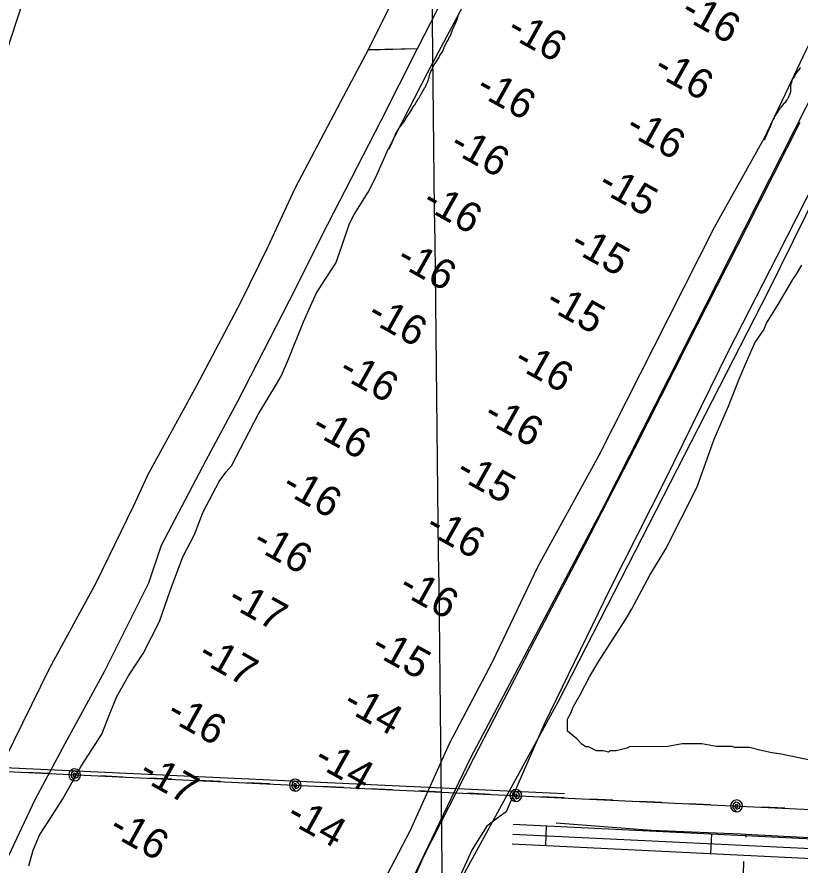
# Model space of a CAD drawing. Extents: x 3683402 to 3721514, y 487807 to 513565.
# Drawn here: x 3702711 to 3703895, y 506048 to 507331 of the extents above; entities that cross this region are included whole.
import ezdxf

# ---------------------------------------------------------------- set-up
doc = ezdxf.new("R2010")
doc.units = 0
for name, color, linetype in [('V-GRID-MAJR', 7, 'Continuous'), ('V-LEVE-TOET', 7, 'Continuous'), ('V-ROAD-CNTR', 7, 'Continuous'), ('V-SITE-VEGE', 7, 'Continuous'), ('V-TOPO-SHOR', 7, 'Continuous'), ('V-TOPO-SPOT', 7, 'Continuous'), ('V-UTIL-LINE', 7, 'Continuous')]:
    doc.layers.add(name, color=color, linetype=linetype)

msp = doc.modelspace()

# ---------------------------------------------------------------- linework, layer by layer
at = {"layer": 'V-GRID-MAJR'}
msp.add_spline([(3703501.005, 493406.26900000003), (3703430.523, 499463.313), (3703360.001, 505523.825), (3703289.478, 511584.349), (3703289.438, 511587.804)], degree=3, dxfattribs=at)
at = {"layer": 'V-LEVE-TOET'}
for p in [(3703242.049, 507280.858), (3703242.274, 507281.282)]:
    msp.add_line(p, (3703316.457, 507283.039), dxfattribs=at)
for points in [[(3703242.049, 507280.858), (3703472.457, 507742.232), (3703646.457, 508080.34)], [(3703316.457, 507283.039), (3703517.826, 507675.47500000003), (3703718.002, 508075.62700000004)], [(3704223.897, 507680.257), (3703846.68, 506915.435), (3703528.736, 506293.98000000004), (3703355.365, 505976.856), (3703338.6, 505959.29000000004), (3703328.313, 505955.134), (3703313.5470000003, 505956.117), (3703301.869, 505957.45300000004), (3703294.304, 505960.517), (3703290.167, 505965.653), (3703290.1240000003, 505978.701), (3703297.599, 506003.103), (3703397.171, 506210.119), (3703599.169, 506592.228), (3703887.417, 507161.398), (3704138.143, 507655.597), (3704216.938, 507812.419)], [(3702907.682, 506635.84), (3702982.6920000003, 506773.185), (3703049.238, 506898.988), (3703090.423, 506983.275), (3703131.588, 507071.501), (3703200.399, 507202.571), (3703242.274, 507281.282)], [(3702928.99, 506531.24700000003), (3702996.83, 506660.01300000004), (3703044.882, 506749.265), (3703122.755, 506901.726), (3703180.826, 507017.303), (3703261.302, 507174.047), (3703316.457, 507283.039)], [(3703325.865, 506060.727), (3703401.6950000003, 506209.207), (3703494.061, 506387.78500000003), (3703570.401, 506533.318), (3703645.265, 506678.349), (3703724.488, 506834.718), (3703814.889, 507013.28500000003), (3703895.0840000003, 507171.626)], [(3703947.399, 507140.466), (3703859.91, 506968.311), (3703786.5160000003, 506824.271), (3703689.824, 506628.455), (3703607.685, 506466.168), (3703508.103, 506260.49700000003), (3703469.778, 506172.732), (3703450.644, 506128.248), (3703439.8710000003, 506120.314), (3703421.267, 506106.43200000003), (3703398.858, 506070.889), (3703379.443, 506027.99), (3703361.443, 505995.425), (3703345.8310000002, 505974.67600000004), (3703329.683, 505961.30100000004), (3703316.918, 505957.782), (3703307.5500000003, 505961.659), (3703302.58, 505970.482), (3703300.478, 505992.601), (3703314.007, 506033.00800000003), (3703325.865, 506060.727)], [(3702907.682, 506635.84), (3702886.739, 506590.983), (3702830.096, 506474.102), (3702760.007, 506345.213), (3702677.63, 506179.028), (3702619.914, 506063.592), (3702559.768, 505932.254)], [(3702640.6580000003, 505953.396), (3702694.455, 506053.42), (3702738.341, 506146.454), (3702783.7430000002, 506231.549), (3702842.974, 506340.531), (3702910.0640000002, 506474.378), (3702928.99, 506531.24700000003)]]:
    msp.add_lwpolyline(points, dxfattribs=at)
at = {"layer": 'V-ROAD-CNTR'}
for p, q in [((3703511.2449385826, 506106.966759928), (3703509.7849415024, 506077.00181985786)), ((3703760.9484391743, 506094.79878426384), (3703759.4874420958, 506064.834844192))]:
    msp.add_line(p, q, dxfattribs=at)
for points in [[(3703461.304038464, 506109.3997550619), (3704007.048946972, 506082.8068082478), (3704014.448932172, 506082.7358083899), (3704018.4699241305, 506082.697808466), (3704021.9879170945, 506083.22580741), (3704027.08990689, 506085.1048036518), (3704030.681899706, 506086.83780018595), (3704033.881893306, 506089.39479507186), (3704039.036882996, 506093.43878698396), (3704044.680871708, 506097.7137784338), (3704046.9468671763, 506099.9797739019), (3704050.0478609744, 506103.7617663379), (3704191.8405773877, 506389.12619560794), (3704638.354684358, 507256.662460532), (3704651.5686579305, 507274.73542438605), (3704660.8666393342, 507285.07140371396), (3704669.842621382, 507291.049391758), (3704680.145600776, 507295.43938297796), (3704688.470584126, 507297.5733787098), (3704697.765565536, 507300.29237327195), (3704712.345536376, 507301.772370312), (3704729.1915026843, 507301.772370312), (3705092.3017764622, 507289.4813948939)], [(3703460.5740399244, 506094.41778502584), (3704006.6119478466, 506067.8108382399), (3704014.305932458, 506067.73683838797), (3704019.5179220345, 506067.68683848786), (3704025.731909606, 506068.61983662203), (3704032.95489516, 506071.27983130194), (3704038.72488362, 506074.0638257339), (3704043.1928746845, 506077.6348185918), (3704048.1948646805, 506081.55781074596), (3704054.558851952, 506086.37880110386), (3704058.076844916, 506089.89679406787), (3704062.72483562, 506095.5657827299), (3704205.2265506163, 506382.35620914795), (3704651.1556587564, 507248.755476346), (3704663.2286346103, 507265.26844331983), (3704670.7546195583, 507273.63442658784), (3704677.0006070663, 507277.79441826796), (3704684.975591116, 507281.19241147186), (3704692.439576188, 507283.1054076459), (3704700.65355976, 507285.5084028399), (3704713.104534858, 507286.77240031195), (3704728.937503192, 507286.77240031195), (3705091.794777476, 507274.490424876)], [(3703459.844041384, 506079.4358149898), (3704006.1749487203, 506052.814868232), (3704014.1629327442, 506052.73786838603), (3704020.565919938, 506052.67586851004), (3704029.475902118, 506054.013865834), (3704038.81988343, 506057.4548589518), (3704046.7678675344, 506061.2898512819), (3704052.503856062, 506065.87484211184), (3704057.352846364, 506069.67683450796), (3704064.4368321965, 506075.04382377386), (3704069.206822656, 506079.81381423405), (3704075.401810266, 506087.36979912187), (3704218.612523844, 506375.58622268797), (3704663.956633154, 507240.84849215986), (3704674.88861129, 507255.80146225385), (3704680.642599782, 507262.19744946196), (3704684.1585927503, 507264.539444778), (3704689.805581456, 507266.945439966), (3704696.4085682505, 507268.63743658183), (3704703.5415539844, 507270.7244324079), (3704713.86353334, 507271.77243031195), (3704728.6835037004, 507271.77243031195), (3705091.28777849, 507259.49945485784)]]:
    msp.add_lwpolyline(points, dxfattribs=at)
at = {"layer": 'V-SITE-VEGE'}
msp.add_lwpolyline([(3703912.208, 506205.593), (3703866.312, 506215.411), (3703852.349, 506217.358), (3703834.39, 506221.288), (3703818.426, 506225.223), (3703796.492, 506225.151), (3703792.4960000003, 506227.131), (3703768.569, 506227.054), (3703746.623, 506230.969), (3703716.7120000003, 506230.871), (3703694.792, 506226.81200000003), (3703636.967, 506226.621), (3703632.986, 506224.614), (3703617.044, 506220.574), (3703607.076, 506220.541), (3703605.09, 506218.54000000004), (3703597.1070000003, 506220.506), (3703587.137, 506220.47500000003), (3703575.1520000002, 506226.417), (3703571.165, 506226.40400000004), (3703565.17, 506230.371), (3703557.169, 506238.322), (3703543.17, 506250.24100000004), (3703543.111, 506268.186), (3703549.061, 506278.17600000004), (3703551.035, 506284.166), (3703553.015, 506288.158), (3703562.9250000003, 506306.137), (3703576.799, 506332.106), (3703590.6780000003, 506356.07800000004), (3703630.356, 506418.023), (3703640.272, 506434.00800000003), (3703668.017, 506485.943), (3703691.8140000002, 506525.902), (3703739.361, 506619.776), (3703755.169, 506663.695), (3703765.0470000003, 506691.64400000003), (3703786.8170000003, 506741.566), (3703802.6380000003, 506781.498), (3703812.528, 506805.46), (3703826.38, 506837.409), (3703840.274, 506857.393), (3703844.2290000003, 506867.37700000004), (3703862.083, 506895.353), (3703883.892, 506933.31), (3703889.848, 506941.306), (3703897.778, 506955.29000000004)], dxfattribs=at)
at = {"layer": 'V-TOPO-SHOR'}
msp.add_line((3703812.5640000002, 506094.368), (3703812.824, 506089.52400000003), dxfattribs=at)
for points in [[(3704430.436, 509435.246), (3704428.15, 509421.706), (3704419.463, 509398.03500000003), (3704404.9790000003, 509368.907), (3704367.0670000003, 509294.026), (3704327.024, 509210.76), (3704277.399, 509105.259), (3704225.583, 509004.987), (3704175.361, 508895.28), (3704102.545, 508751.998), (3704056.756, 508649.197), (3704011.386, 508560.461), (3703928.1, 508412.331), (3703859.613, 508288.157), (3703767.9960000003, 508112.59), (3703689.998, 507953.036), (3703598.679, 507771.829), (3703527.088, 507622.407), (3703421.384, 507415.354), (3703330.873, 507245.385), (3703272.3370000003, 507131.575)], [(3704498.259, 508480.009), (3704389.662, 508253.88300000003), (3704390.895, 508244.544), (3704397.6350000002, 508238.378), (3704401.541, 508236), (3704405.3170000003, 508231.89), (3704404.557, 508226.704), (3704367.884, 508169.125), (3704299.663, 508063.385), (3704262.715, 507993.411), (3704211.668, 507887.15400000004), (3704187.686, 507831.193), (3704135.61, 507737.048), (3704116.772, 507697.657), (3704092.915, 507645.871), (3704044.214, 507555.806), (3703993.065, 507461.63300000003), (3703967.8030000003, 507409.427), (3703930.181, 507332.505), (3703903.975, 507279.86100000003), (3703872.722, 507213.897), (3703839.3340000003, 507144.246)], [(3702921.0640000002, 507915.228), (3702779.809, 507539.688), (3702701.75, 507299.993), (3702626.43, 507068.612), (3702541.375, 506851.036), (3702456.448, 506596.09500000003), (3702367.35, 506346.675), (3702357.7630000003, 506317.577), (3702346.753, 506299.549)], [(3703272.3370000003, 507131.575), (3703273.852, 507131.608), (3703274.264, 507132.827), (3703275.079, 507134.041), (3703275.489, 507135.25800000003), (3703276.304, 507136.474), (3703276.713, 507137.691), (3703277.938, 507140.124), (3703278.757, 507142.151), (3703279.169, 507143.773), (3703280.394, 507146.206), (3703281.213, 507148.639), (3703282.0300000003, 507149.856), (3703283.259, 507153.507), (3703284.483, 507155.938), (3703286.935, 507160.804), (3703288.1580000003, 507162.01900000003), (3703289.786, 507163.639), (3703290.603, 507164.853), (3703291.416, 507166.07), (3703292.639, 507167.282), (3703293.458, 507169.31200000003), (3703294.6780000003, 507170.526), (3703296.716, 507172.955), (3703297.128, 507174.172), (3703299.575, 507178.22500000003), (3703300.798, 507179.847), (3703302.021, 507181.467), (3703303.245, 507183.492), (3703306.508, 507187.94800000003), (3703307.7320000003, 507190.382), (3703308.5500000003, 507192.004), (3703310.589, 507195.246), (3703311.407, 507196.46), (3703312.222, 507197.67600000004), (3703317.528, 507206.593), (3703318.751, 507208.213), (3703319.566, 507209.43), (3703321.608, 507213.485), (3703322.423, 507214.294), (3703323.649, 507216.727), (3703327.731, 507224.022), (3703328.546, 507224.833), (3703330.183, 507228.88800000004), (3703331, 507230.916), (3703331.819, 507232.943), (3703333.457, 507237.809), (3703333.867, 507239.028), (3703334.69, 507242.679), (3703335.1, 507243.896), (3703336.736, 507247.951), (3703337.963, 507250.789), (3703339.19, 507253.222), (3703341.639, 507258.086), (3703343.681, 507261.33), (3703344.4960000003, 507262.545), (3703346.943, 507266.598), (3703348.981, 507269.02900000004), (3703349.8000000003, 507271.056), (3703351.433, 507273.893), (3703353.88, 507277.54000000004), (3703355.1070000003, 507279.973), (3703355.5160000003, 507281.19), (3703357.153, 507285.65), (3703359.1950000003, 507289.3), (3703360.419, 507291.733), (3703362.054, 507294.97500000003), (3703364.095, 507298.62200000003), (3703364.505, 507299.841), (3703365.728, 507301.461), (3703367.774, 507306.327), (3703369, 507309.571), (3703369.822, 507312.004), (3703371.866, 507316.87), (3703372.683, 507318.492), (3703375.134, 507323.358), (3703376.361, 507326.197), (3703378.001, 507331.876)], [(3703895.06, 507253.97000000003), (3703894.65, 507252.751), (3703892.613, 507250.322), (3703889.35, 507245.86600000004), (3703888.94, 507244.64900000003), (3703888.125, 507243.838), (3703886.903, 507242.218), (3703886.491, 507240.596), (3703884.863, 507238.571), (3703884.046, 507237.354), (3703883.2290000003, 507235.732), (3703882.411, 507234.112), (3703881.998, 507231.272), (3703880.769, 507227.62), (3703880.761, 507225.183), (3703880.7460000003, 507220.311), (3703880.74, 507218.68700000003), (3703880.329, 507216.657), (3703879.509, 507214.224), (3703877.056, 507208.142), (3703875.829, 507206.114), (3703874.609, 507204.902), (3703872.9760000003, 507202.063)], [(3703872.9760000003, 507202.063), (3703871.754, 507200.849), (3703870.941, 507200.04000000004), (3703868.086, 507196.39400000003), (3703865.235, 507193.155), (3703864.42, 507192.344), (3703863.197, 507191.129), (3703860.338, 507185.86), (3703858.3000000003, 507183.023), (3703857.483, 507181.401), (3703856.261, 507179.781), (3703855.8510000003, 507178.159), (3703853.809, 507174.917), (3703853.399, 507173.701), (3703852.582, 507171.67100000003), (3703851.7630000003, 507169.646), (3703851.3540000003, 507168.429), (3703850.131, 507166.80700000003), (3703849.717, 507164.777), (3703847.264, 507158.695), (3703846.449, 507157.48000000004), (3703844.81, 507153.423), (3703843.585, 507150.992), (3703842.768, 507148.965), (3703842.359, 507147.746), (3703841.542, 507146.124), (3703840.724, 507144.91000000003), (3703839.3340000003, 507144.246)], [(3703248.187, 505990.168), (3703305.207, 506099.166), (3703365.545, 506232.18), (3703429.636, 506355.066), (3703499.132, 506499.667), (3703591.19, 506667.521), (3703674.41, 506831.816), (3703765.608, 507012.537), (3703839.3340000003, 507144.246)], [(3702992.103, 506581.757), (3703016.279, 506628.042), (3703027.267, 506642.642), (3703035.058, 506651.454), (3703075.424, 506729.211), (3703103.066, 506774.824), (3703110.1410000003, 506787.325), (3703121.293, 506812.999), (3703143.794, 506869.194), (3703163.379, 506911.989), (3703175.948, 506931.905), (3703193.094, 506958.077), (3703202.166, 506983.97000000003), (3703213.4960000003, 507018.18), (3703220.5670000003, 507031.602), (3703241.588, 507065.411), (3703253.217, 507088.319), (3703272.3370000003, 507131.575)], [(3702728.787, 506046.60000000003), (3702734.9930000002, 506070.191), (3702745.1240000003, 506093.79600000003), (3702761.537, 506118.602), (3702779.899, 506147.734), (3702807.619, 506197.327), (3702838.882, 506245.36100000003), (3702851.34, 506277.615), (3702861.86, 506302.39900000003), (3702879.43, 506333.885), (3702901.313, 506367.352), (3702926.286, 506416.14900000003), (3702942.6210000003, 506463.739), (3702961.696, 506513.694), (3702979.258, 506547.537), (3702992.103, 506581.757)], [(3703526.389, 506111.577), (3703670.4020000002, 506100.215), (3703804.694, 506094.79000000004), (3703812.5640000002, 506094.368), (3703947.992, 506087.114), (3704004.544, 506081.455)], [(3703809.353, 506052.826), (3703808.772, 506034.367), (3703805.501, 506002.744), (3703803.2830000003, 505987.968), (3703802.177, 505980.118), (3703801.321, 505972.456)]]:
    msp.add_lwpolyline(points, dxfattribs=at)
at = {"layer": 'V-UTIL-LINE'}
msp.add_line((3702570.219, 506200.74100000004), (3703538.882, 506155.705), dxfattribs=at)
for points in [[(3699011.47, 506354.435), (3700604.958, 506279.51300000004), (3702546.345, 506196.028), (3703544.165, 506148.935), (3704612.94, 506098.677)], [(3702797.957, 506184.153), (3702799.48, 506181.712), (3702800.39, 506183.854), (3702798.878, 506186.146), (3702795.9560000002, 506185.95900000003), (3702795.6350000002, 506182.577), (3702798.704, 506179.033), (3702802.663, 506180.626), (3702804.176, 506185.248), (3702801.268, 506188.784), (3702796.954, 506189.95900000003), (3702793.095, 506187.065), (3702792.5130000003, 506181.591), (3702797.532, 506175.163), (3702801.005, 506175.685), (3702804.014, 506177.496), (3702806.1, 506180.321), (3702806.947, 506183.729), (3702806.4250000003, 506187.201), (3702804.614, 506190.21), (3702801.789, 506192.29600000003), (3702798.381, 506193.143), (3702794.9080000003, 506192.621), (3702791.9, 506190.81), (3702789.813, 506187.985), (3702788.967, 506184.577), (3702789.489, 506181.10500000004), (3702791.3000000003, 506178.096), (3702794.1240000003, 506176.01), (3702797.532, 506175.163)], [(3702759.004, 506185.993), (3702725.042, 506187.596)], [(3702870.879, 506180.713), (3702836.917, 506182.316)], [(3702944.7970000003, 506177.22500000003), (3702910.835, 506178.82800000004)], [(3703018.714, 506173.73600000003), (3702984.752, 506175.33900000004)], [(3703092.632, 506170.24700000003), (3703058.67, 506171.85000000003)], [(3703131.5840000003, 506168.407), (3703133.108, 506165.967), (3703134.018, 506168.108), (3703132.505, 506170.4), (3703129.583, 506170.213), (3703129.262, 506166.831), (3703132.332, 506163.287), (3703136.29, 506164.88), (3703137.804, 506169.50200000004), (3703134.895, 506173.038), (3703130.582, 506174.213), (3703126.722, 506171.32), (3703126.14, 506165.84500000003), (3703131.16, 506159.417), (3703134.632, 506159.939), (3703137.6410000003, 506161.75), (3703139.728, 506164.575), (3703140.574, 506167.983), (3703140.052, 506171.455), (3703138.241, 506174.46400000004), (3703135.416, 506176.55100000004), (3703132.009, 506177.397), (3703128.536, 506176.875), (3703125.5270000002, 506175.064), (3703123.441, 506172.239), (3703122.594, 506168.831), (3703123.116, 506165.359), (3703124.927, 506162.35000000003), (3703127.752, 506160.264), (3703131.16, 506159.417)], [(3703204.507, 506164.967), (3703170.545, 506166.57)], [(3703278.4250000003, 506161.478), (3703244.463, 506163.081)], [(3703352.342, 506157.989), (3703318.38, 506159.592)], [(3703426.2600000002, 506154.5), (3703392.298, 506156.103)], [(3703465.2120000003, 506152.661), (3703466.736, 506150.221), (3703467.646, 506152.362), (3703466.133, 506154.65400000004), (3703463.211, 506154.468), (3703462.89, 506151.085), (3703465.9590000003, 506147.541), (3703469.918, 506149.134), (3703471.431, 506153.756), (3703468.523, 506157.292), (3703464.2090000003, 506158.467), (3703460.35, 506155.574), (3703459.768, 506150.099), (3703464.788, 506143.67100000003), (3703468.2600000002, 506144.193), (3703471.269, 506146.004), (3703473.355, 506148.829), (3703474.202, 506152.237), (3703473.68, 506155.70900000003), (3703471.869, 506158.718), (3703469.044, 506160.805), (3703465.636, 506161.651), (3703462.164, 506161.129), (3703459.1550000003, 506159.318), (3703457.069, 506156.493), (3703456.222, 506153.086), (3703456.744, 506149.613), (3703458.555, 506146.604), (3703461.38, 506144.518), (3703464.788, 506143.67100000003)], [(3703538.1350000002, 506149.22000000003), (3703504.173, 506150.82300000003)], [(3703612.0530000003, 506145.743), (3703578.091, 506147.34)], [(3703685.97, 506142.268), (3703652.008, 506143.865)], [(3703798.842, 506136.95900000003), (3703800.366, 506134.51900000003), (3703801.275, 506136.66000000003), (3703799.762, 506138.952), (3703796.84, 506138.765), (3703796.52, 506135.382), (3703799.59, 506131.83900000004), (3703803.548, 506133.433), (3703805.061, 506138.055), (3703802.1520000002, 506141.591), (3703797.838, 506142.765), (3703793.9790000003, 506139.871), (3703793.398, 506134.396), (3703798.419, 506127.969), (3703801.8910000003, 506128.492), (3703804.9, 506130.303), (3703806.986, 506133.128), (3703807.832, 506136.536), (3703807.309, 506140.009), (3703805.497, 506143.017), (3703802.6720000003, 506145.103), (3703799.264, 506145.949), (3703795.792, 506145.427), (3703792.784, 506143.615), (3703790.698, 506140.79000000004), (3703789.852, 506137.382), (3703790.3740000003, 506133.909), (3703792.186, 506130.901), (3703795.011, 506128.815), (3703798.419, 506127.969)], [(3703759.8880000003, 506138.792), (3703725.926, 506140.389)], [(3703871.764, 506133.531), (3703837.802, 506135.128)]]:
    msp.add_lwpolyline(points, dxfattribs=at)

# ---------------------------------------------------------------- texts
at = {"layer": 'V-TOPO-SPOT'}
for s, p in [('-16', (3703711.955183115, 507331.217178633)), ('-16', (3703449.115183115, 507303.727178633)), ('-16', (3703671.005183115, 507245.3271786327)), ('-16', (3703402.205183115, 507215.757178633)), ('-16', (3703628.595183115, 507155.88717863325)), ('-16', (3703362.635183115, 507129.237178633)), ('-15', (3703586.9162386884, 507069.8262290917)), ('-16', (3703321.1851831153, 507043.467178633)), ('-15', (3703544.6462386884, 506979.6462290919)), ('-16', (3703282.105183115, 506957.317178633)), ('-15', (3703507.2662386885, 506891.9262290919)), ('-16', (3703237.925183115, 506872.917178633)), ('-16', (3703459.4351831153, 506803.33717863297)), ('-16', (3703194.605183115, 506788.297178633)), ('-16', (3703413.815183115, 506720.83717863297)), ('-16', (3703153.265183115, 506702.52717863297)), ('-15', (3703371.7962386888, 506635.4662290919)), ('-16', (3703108.745183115, 506613.58717863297)), ('-16', (3703325.745183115, 506552.08717863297)), ('-16', (3703064.3751831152, 506528.867178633)), ('-16', (3703285.535183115, 506460.68717863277)), ('-17', (3703026.5862386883, 506441.84622909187)), ('-15', (3703243.5262386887, 506369.6162290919)), ('-17', (3702981.8662386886, 506357.96622909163)), ('-14', (3703201.1562386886, 506284.7362290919)), ('-16', (3702934.345183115, 506269.77717863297)), ('-14', (3703157.3662386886, 506200.3162290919)), ('-17', (3702892.4162386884, 506179.7062290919)), ('-14', (3703115.5862386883, 506114.7662290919)), ('-16', (3702847.175183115, 506095.667178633))]:
    msp.add_text(s, height=45, rotation=330.79328332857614, dxfattribs=at).set_placement(p)

doc.saveas('drawing.dxf')
